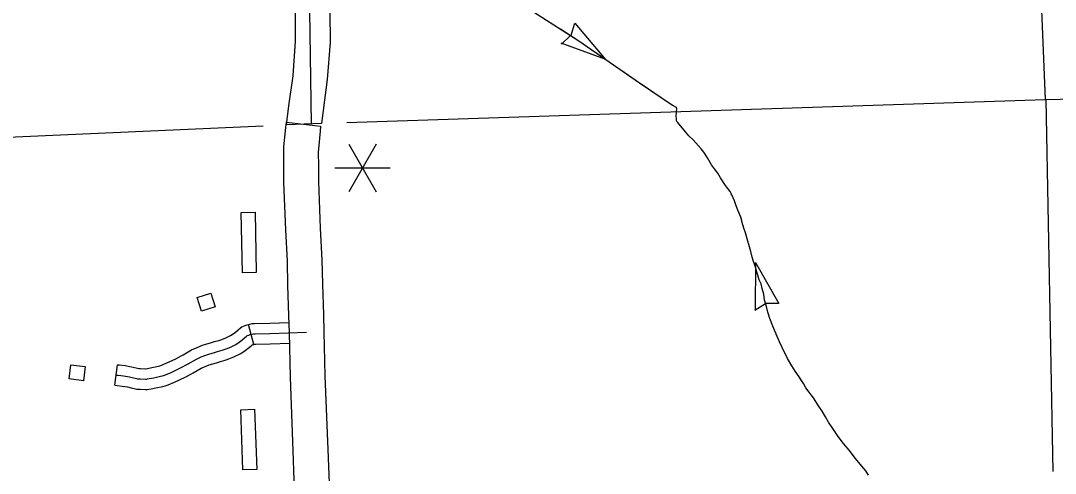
# Model space of a CAD drawing. Extents: x 1084508 to 1142749, y 1057638 to 1093403.
# Drawn here: x 1128540 to 1130896, y 1076982 to 1078012 of the extents above; entities that cross this region are included whole.
import ezdxf

# ---------------------------------------------------------------- set-up
doc = ezdxf.new("R2010")
doc.units = 0
for name, color, linetype in [('Level 10', 7, 'Continuous'), ('Level 2', 7, 'Continuous'), ('Level 43', 7, 'Continuous'), ('Level 45', 7, 'Continuous'), ('Level 48', 7, 'Continuous'), ('Level 5', 7, 'Continuous'), ('Level 56', 7, 'Continuous')]:
    doc.layers.add(name, color=color, linetype=linetype)

msp = doc.modelspace()

# ---------------------------------------------------------------- linework, layer by layer
at = {"layer": 'Level 10'}
for points in [[(1129145.2, 1077775.1), (1129150.7, 1077818.1), (1129160.2, 1077886.7), (1129166.1, 1077965.8), (1129165.5, 1078031.3), (1129162, 1078322.6), (1129153.8, 1078791.6), (1129144.9, 1079281.8), (1129130.4, 1079748.6), (1129116, 1080225.1), (1129102.9, 1080536.1), (1129100.1, 1080706.6), (1129087.1, 1081182.1), (1129068.5, 1081659.7), (1129061.6, 1082039.1), (1129056.8, 1082137), (1129049.1, 1082288.3)], [(1129127.4, 1082292.3), (1129135.2, 1082140.9), (1129140, 1082041.7), (1129146.9, 1081662), (1129165.5, 1081184.7), (1129178.6, 1080708.3), (1129181.3, 1080538.4), (1129194.4, 1080228), (1129208.9, 1079751), (1129223.3, 1079283.7), (1129232.2, 1078793), (1129240.5, 1078323.7), (1129243.9, 1078032.2), (1129244.6, 1077963.2), (1129238.2, 1077878.3), (1129228.5, 1077807.8), (1129224.7, 1077778.1), (1129145.2, 1077775.1)], [(1129151.9, 1077301.9), (1129150.8, 1077340.2), (1129148.6, 1077410.1), (1129147.3, 1077464.8), (1129143.7, 1077536.3), (1129139.4, 1077644.1), (1129139.4, 1077681.4), (1129139.2, 1077713), (1129139.5, 1077725), (1129143.6, 1077769.1), (1129145.1, 1077781.4)], [(1129145.1, 1077781.4), (1129184.1, 1077776.7), (1129223, 1077772)], [(1129223, 1077772), (1129221.7, 1077760.8), (1129217.9, 1077720.4), (1129217.7, 1077712.2), (1129217.8, 1077681.6), (1129217.9, 1077645.7), (1129222.1, 1077539.8), (1129225.7, 1077467.8), (1129227.1, 1077412.3), (1129229.2, 1077342.5), (1129230.4, 1077303.8)], [(1129165.1, 1076899.4), (1129160.8, 1077032.9), (1129154.4, 1077200.8), (1129151.9, 1077301.9)], [(1129230.4, 1077303.8), (1129232.8, 1077203.3), (1129239.2, 1077035.7), (1129244.5, 1076900.5)]]:
    msp.add_lwpolyline(points, dxfattribs=at)
at = {"layer": 'Level 2'}
for points in [[(1129282.3, 1077780), (1130872.4, 1077832.8), (1130874.2, 1077832.8), (1131136.3, 1077839.1), (1132061.8, 1077872.6), (1132543.1, 1077893.1), (1132574.3, 1077894.4), (1133341.2, 1077924.1)], [(1127552.7, 1077704.2), (1129092.1, 1077772.7)]]:
    msp.add_lwpolyline(points, dxfattribs=at)
at = {"layer": 'Level 43'}
for p, q in [((1129800.9, 1078006), (1129792.4, 1077978.6)), ((1129872.1, 1077924.1), (1129802.6, 1078006.4)), ((1129771.1, 1077958.9), (1129792.2, 1077978.3)), ((1129872.1, 1077924.1), (1129770.8, 1077960.6)), ((1130213, 1077461.8), (1130212.3, 1077354.1)), ((1130213, 1077461.8), (1130266.2, 1077368.1)), ((1130211.4, 1077353.3), (1130236, 1077368)), ((1130265.1, 1077368.6), (1130236.4, 1077368.1))]:
    msp.add_line(p, q, dxfattribs=at)
for points in [[(1129246.9, 1078518.1), (1129323.8, 1078435.8), (1129368.1, 1078398.7), (1129416.7, 1078366.8), (1129462.7, 1078332.3), (1129501.6, 1078292.5), (1129514, 1078280.1), (1129529.2, 1078248.8), (1129540.9, 1078232.8), (1129553.3, 1078214), (1129562.2, 1078191.9), (1129564.7, 1078185.7), (1129567.5, 1078171.7), (1129567.8, 1078153.5), (1129568.4, 1078129.1), (1129572.4, 1078123.6), (1129597.5, 1078104.1), (1129680, 1078049.5), (1129811.2, 1077966.5), (1129949, 1077870.7), (1130024.1, 1077819.6), (1130032.5, 1077815.2), (1130033.6, 1077809.6)], [(1129768.9, 1077993.3), (1129811.2, 1077966.5), (1129872.1, 1077924.1)], [(1129906.2, 1077900.5), (1129949, 1077870.7), (1129957.2, 1077865.1)], [(1129957.2, 1077865.1), (1130008.6, 1077830.1)], [(1130034.1, 1077782.9), (1130033.2, 1077786), (1130033, 1077788.5), (1130032.8, 1077794.7), (1130033.7, 1077811.9)], [(1130322.3, 1077185.8), (1130312.3, 1077201.3), (1130303.7, 1077214.4), (1130296.2, 1077226.7), (1130286.4, 1077243.3), (1130273.7, 1077268.1), (1130267.5, 1077280.8), (1130260.5, 1077298.8), (1130253, 1077316.7), (1130246, 1077334.2), (1130241.2, 1077348.8), (1130238, 1077361.7), (1130233.9, 1077376), (1130232.1, 1077389.4), (1130228.5, 1077402.4), (1130225.8, 1077412.8), (1130221.5, 1077422.4), (1130214.9, 1077445.6), (1130212.4, 1077453.5), (1130209, 1077464.2), (1130205.8, 1077473.8), (1130202.6, 1077486.5), (1130198.3, 1077502.6), (1130195.8, 1077510.1), (1130190.1, 1077529.4), (1130186.9, 1077540.1), (1130182.9, 1077552.8), (1130180.1, 1077564.7), (1130172.6, 1077580.8), (1130169.5, 1077590.8), (1130165.4, 1077601.7), (1130159.2, 1077615.6), (1130155.2, 1077623.1), (1130144.9, 1077636.9), (1130133.8, 1077654.4), (1130127.2, 1077665.1), (1130120.2, 1077674.7), (1130112.9, 1077684.2), (1130103.6, 1077700.1), (1130095.4, 1077712.6), (1130089.8, 1077720.6), (1130077, 1077734.4), (1130071.4, 1077740.6), (1130061.4, 1077749.7), (1130053.7, 1077758.8), (1130039.1, 1077776.5), (1130036, 1077780.3), (1130034.1, 1077782.8), (1130033.2, 1077786), (1130033, 1077788.5), (1130032.8, 1077794.7), (1130033.7, 1077811.9)], [(1130135.2, 1077652.3), (1130133.8, 1077654.4), (1130127.2, 1077665.1), (1130120.2, 1077674.7), (1130112.9, 1077684.2), (1130103.6, 1077700.1), (1130095.4, 1077712.6), (1130089.8, 1077720.6), (1130077, 1077734.4), (1130071.4, 1077740.6), (1130061.4, 1077749.7), (1130060.4, 1077750.8)], [(1130181.2, 1077560.2), (1130180.1, 1077564.7), (1130172.6, 1077580.8), (1130169.5, 1077590.8), (1130165.4, 1077601.7), (1130159.2, 1077615.6), (1130158, 1077617.8)], [(1130198.8, 1077500.7), (1130198.3, 1077502.6), (1130195.8, 1077510.1), (1130190.1, 1077529.4), (1130186.9, 1077540.1), (1130182.9, 1077552.8), (1130181.2, 1077560.2)], [(1130243.6, 1077341.4), (1130241.2, 1077348.8), (1130238, 1077361.7), (1130233.9, 1077376), (1130232.1, 1077389.4), (1130228.5, 1077402.4), (1130225.8, 1077412.8), (1130221.5, 1077422.4), (1130214.9, 1077445.6), (1130212.4, 1077453.5), (1130210, 1077460.8)], [(1130317.3, 1077193.5), (1130312.3, 1077201.3), (1130303.7, 1077214.4), (1130296.2, 1077226.7), (1130286.4, 1077243.3), (1130273.7, 1077268.1), (1130267.5, 1077280.8), (1130260.5, 1077298.8), (1130258.8, 1077302.9)], [(1130470.8, 1076977.4), (1130464.4, 1076987.6), (1130455.3, 1076998.3), (1130440.6, 1077015.6), (1130426.3, 1077034.4), (1130413.8, 1077049.4), (1130401.3, 1077065.3), (1130389, 1077083.5), (1130379.3, 1077098.5), (1130372.4, 1077110.6), (1130364.7, 1077122.8), (1130355.4, 1077137.4), (1130346.6, 1077151.3), (1130337.7, 1077163.3), (1130327.5, 1077176.5), (1130322.3, 1077185.8)], [(1130408.9, 1077055.7), (1130401.3, 1077065.3), (1130389, 1077083.5), (1130379.3, 1077098.5), (1130372.4, 1077110.6), (1130364.7, 1077122.8), (1130355.4, 1077137.4), (1130346.6, 1077151.3), (1130340.6, 1077159.4)]]:
    msp.add_lwpolyline(points, dxfattribs=at)
at = {"layer": 'Level 45'}
for p, q in [((1129070.9, 1077275.2), (1129058.9, 1077320.7)), ((1128754.7, 1077182.1), (1128760.2, 1077228.9))]:
    msp.add_line(p, q, dxfattribs=at)
for points in [[(1128905.3, 1077248.9), (1128909.9, 1077251.3), (1128929.2, 1077262.5), (1128941.9, 1077268.4), (1128954.1, 1077273.1), (1128964.1, 1077276.2), (1128972, 1077278.5), (1128981.4, 1077281.4), (1128991.4, 1077284.3), (1128998, 1077286.7), (1129007, 1077289.9), (1129017.5, 1077295.2), (1129023.7, 1077299.4), (1129028.8, 1077303.2), (1129034.9, 1077308.4), (1129040.4, 1077312.8), (1129043.2, 1077314.8), (1129047, 1077316.7), (1129051.3, 1077318.3), (1129055.8, 1077319.9), (1129058.9, 1077320.7)], [(1129058.9, 1077320.7), (1129061.9, 1077321.5), (1129067.2, 1077322.4), (1129072.5, 1077322.9), (1129107, 1077323.4), (1129151.2, 1077325)], [(1128757.5, 1077205.5), (1128762.1, 1077204.9), (1128774.4, 1077203.6), (1128788, 1077201.3), (1128797.2, 1077199.1), (1128800.3, 1077198.3), (1128803.8, 1077197.4), (1128805.8, 1077197), (1128807.3, 1077196.8), (1128809.5, 1077196.6), (1128812.4, 1077196.6), (1128824.3, 1077196.3), (1128826.5, 1077196.3), (1128828.4, 1077196.6), (1128832.8, 1077197.3), (1128843.2, 1077199.4), (1128858.6, 1077202.7), (1128862.7, 1077203.6), (1128867.6, 1077205.2), (1128881.1, 1077210.8), (1128903.7, 1077221.5), (1128921.2, 1077230.7), (1128940.1, 1077241.6), (1128951.1, 1077246.7), (1128961.8, 1077250.8), (1128970.9, 1077253.7), (1128978.8, 1077256), (1128988.1, 1077258.9), (1128998.6, 1077261.9), (1129005.9, 1077264.5), (1129016.3, 1077268.2), (1129029.6, 1077274.9), (1129037.3, 1077280.3), (1129043.4, 1077284.7), (1129049.9, 1077290.3), (1129054.5, 1077293.9), (1129055.3, 1077294.5), (1129056.5, 1077295.1), (1129059.4, 1077296.2), (1129062.7, 1077297.4), (1129066.9, 1077298.5), (1129070.4, 1077299.1), (1129073.8, 1077299.4), (1129107.6, 1077299.9), (1129191.1, 1077302.9)], [(1128927.2, 1077207.2), (1128932.6, 1077210.1), (1128951, 1077220.7), (1128960.3, 1077225.1), (1128969.5, 1077228.6), (1128977.7, 1077231.1), (1128985.6, 1077233.4), (1128994.9, 1077236.3), (1129005.9, 1077239.5), (1129013.8, 1077242.4), (1129025.5, 1077246.5), (1129041.6, 1077254.7), (1129051, 1077261.1), (1129058, 1077266.3), (1129064.9, 1077272.1), (1129067.2, 1077274), (1129067.5, 1077274.1), (1129069.7, 1077274.9), (1129070.9, 1077275.2)], [(1129070.9, 1077275.2), (1129071.9, 1077275.4), (1129073.5, 1077275.7), (1129075.1, 1077275.9), (1129108.2, 1077276.3), (1129152.5, 1077277.9)], [(1128760.2, 1077228.9), (1128764.8, 1077228.3), (1128777.7, 1077226.9), (1128792.6, 1077224.3), (1128802.7, 1077222), (1128806.1, 1077221.2), (1128809.1, 1077220.4), (1128809.8, 1077220.2), (1128809.8, 1077220.2), (1128810.7, 1077220.2), (1128813, 1077220.1), (1128824.3, 1077219.8), (1128824.7, 1077219.8), (1128825, 1077219.9), (1128828.5, 1077220.4), (1128838.4, 1077222.4), (1128853.6, 1077225.7), (1128856.5, 1077226.4), (1128859.4, 1077227.3), (1128871.5, 1077232.4), (1128893.2, 1077242.6), (1128905.3, 1077248.9)], [(1128754.7, 1077182.1), (1128759.5, 1077181.5), (1128771.1, 1077180.3), (1128783.3, 1077178.2), (1128791.7, 1077176.2), (1128794.6, 1077175.5), (1128798.4, 1077174.5), (1128801.8, 1077173.8), (1128804.8, 1077173.4), (1128808.3, 1077173.1), (1128811.8, 1077173), (1128824.3, 1077172.7), (1128828.3, 1077172.8), (1128831.7, 1077173.3), (1128837, 1077174.1), (1128848, 1077176.4), (1128863.6, 1077179.7), (1128869, 1077180.9), (1128875.8, 1077183.2), (1128890.6, 1077189.3), (1128914.2, 1077200.4), (1128927.2, 1077207.2)]]:
    msp.add_lwpolyline(points, dxfattribs=at)
at = {"layer": 'Level 48'}
for p, q in [((1129349.8, 1077731.3), (1129287, 1077622.6)), ((1129287, 1077731.3), (1129349.8, 1077622.6)), ((1129255.6, 1077676.9), (1129381.1, 1077676.9))]:
    msp.add_line(p, q, dxfattribs=at)
at = {"layer": 'Level 5'}
for points in [[(1129177, 1079422.8), (1129201.5, 1077777.3)], [(1130840, 1078629), (1130872.4, 1077832.8)], [(1130874.2, 1077832.8), (1130889.9, 1076985.6)]]:
    msp.add_lwpolyline(points, dxfattribs=at)
at = {"layer": 'Level 56'}
for points in [[(1129042.2, 1077575.4), (1129073.6, 1077575.9), (1129076.1, 1077438.6), (1129044.8, 1077438.1)], [(1128951.6, 1077351.1), (1128941.8, 1077382.2), (1128973, 1077392.1), (1128982.9, 1077361)], [(1128650.7, 1077196.4), (1128654.5, 1077228.8), (1128687, 1077225.1), (1128683.3, 1077192.6)], [(1129041.3, 1077126.5), (1129072.6, 1077127.6), (1129077.5, 1076990.4), (1129046.2, 1076989.3)]]:
    msp.add_lwpolyline(points, close=True, dxfattribs=at)

doc.saveas('drawing.dxf')
